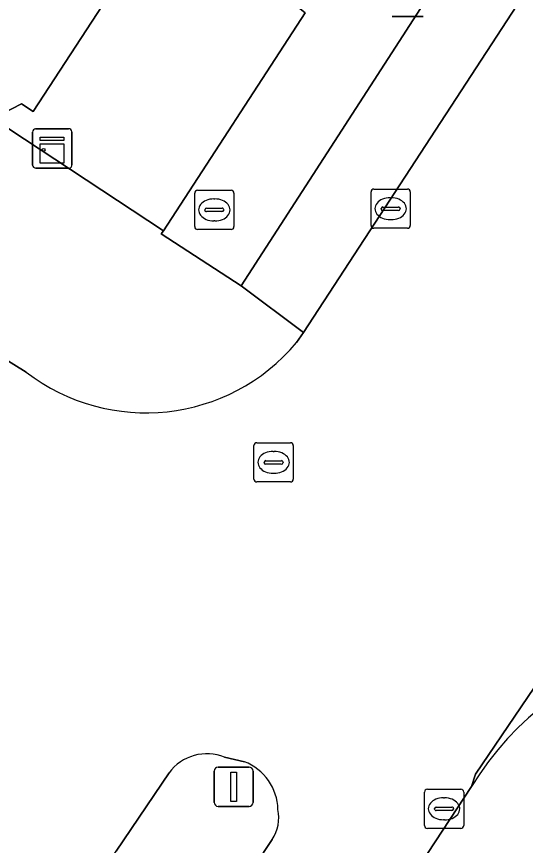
# Model space of a CAD drawing. Extents: x 159279 to 160377, y 384531 to 385888.
# Drawn here: x 160073.54 to 160086.51, y 384945.22 to 384966.34 of the extents above; entities that cross this region are included whole.
import ezdxf

# ---------------------------------------------------------------- set-up
doc = ezdxf.new("R2010")
doc.units = 0
for name, color, linetype in [('IMGEO_Brandkraan', 7, 'Continuous'), ('IMGEO_Erf', 7, 'Continuous'), ('IMGEO_Kast', 7, 'Continuous'), ('IMGEO_Kolk', 7, 'Continuous'), ('IMGEO_Lichtmast', 7, 'Continuous'), ('IMGEO_Pand', 7, 'Continuous'), ('IMGEO_Parkeervlak_open', 7, 'Continuous'), ('IMGEO_Rijbaan_lokaal_open', 7, 'Continuous'), ('IMGEO_Rioolput', 7, 'Continuous'), ('IMGEO_Verkeersbordpaal', 7, 'Continuous'), ('IMGEO_Verkeerseiland_groen', 7, 'Continuous'), ('IMGEO_Voetpad_open', 7, 'Continuous')]:
    doc.layers.add(name, color=color, linetype=linetype)

msp = doc.modelspace()

# ---------------------------------------------------------------- linework, layer by layer
at = {"layer": 'IMGEO_Brandkraan'}
for p, q in [((160078.076, 384960.986), (160078.076, 384961.838)), ((160078.151, 384961.912), (160079.003, 384961.912)), ((160079.077, 384961.838), (160079.077, 384960.986)), ((160078.564, 384961.692), (160078.589, 384961.692)), ((160078.335, 384961.406), (160078.335, 384961.418)), ((160078.773, 384961.369), (160078.375, 384961.369)), ((160078.378, 384961.455), (160078.776, 384961.455)), ((160078.819, 384961.418), (160078.819, 384961.406)), ((160078.587, 384961.132), (160078.562, 384961.132)), ((160079.003, 384960.912), (160078.151, 384960.912))]:
    msp.add_line(p, q, dxfattribs=at)
for points in [[(160078.076, 384960.986), (160078.076, 384961.838)], [(160078.151, 384961.912), (160079.003, 384961.912)], [(160079.077, 384961.838), (160079.077, 384960.986)], [(160079.003, 384960.912), (160078.151, 384960.912)]]:
    msp.add_lwpolyline(points, dxfattribs=at)
for centre, radius, start, end in [((160078.153, 384961.836), 0.0765, 91.552, 178.448), ((160078.153, 384961.836), 0.0765, 91.552, 178.448), ((160079.001, 384961.836), 0.0765, 1.552, 88.448), ((160079.001, 384961.836), 0.0765, 1.552, 88.448), ((160078.375, 384961.415), 0.0403, 85.8775, 175.7526), ((160078.372, 384961.405), 0.0366, 178.938, 274.7102), ((160078.776, 384961.412), 0.043, 264.8664, 352.4533), ((160078.78, 384961.417), 0.0386, 1.7309, 96.639), ((160078.153, 384960.988), 0.0765, 181.552, 268.448), ((160078.153, 384960.988), 0.0765, 181.552, 268.448), ((160079.001, 384960.988), 0.0765, 271.552, 358.448), ((160079.001, 384960.988), 0.0765, 271.552, 358.448)]:
    msp.add_arc(centre, radius, start, end, dxfattribs=at)
for centre, major_axis, ratio, start_param, end_param in [((160078.563, 384961.412), (-0.387, 0.002), 0.722429, 4.712389, 7.853982), ((160078.588, 384961.412), (-0.39, 0.002), 0.717154, 1.570796, 4.712389)]:
    msp.add_ellipse(centre, major_axis=major_axis, ratio=ratio, start_param=start_param, end_param=end_param, dxfattribs=at)
at = {"layer": 'IMGEO_Erf'}
msp.add_lwpolyline([(160073.663, 384964.112), (160072.93, 384963.74), (160077.282, 384960.882), (160080.892, 384966.436), (160080.511, 384966.741), (160080.731, 384967.08), (160102.294, 385000), (160115.292, 385019.841), (160111.976, 385022.011), (160108.674, 385016.948), (160107.746, 385017.553), (160104.896, 385013.185), (160102.045, 385008.814), (160099.193, 385004.443), (160096.342, 385000.072), (160093.49, 384995.701), (160090.638, 384991.329), (160087.787, 384986.958), (160084.935, 384982.587), (160082.084, 384978.216), (160079.232, 384973.844), (160076.381, 384969.474), (160077.222, 384968.924), (160073.957, 384963.92)], close=True, dxfattribs=at)
at = {"layer": 'IMGEO_Kast'}
for p, q in [((160074.02, 384963.479), (160074.861, 384963.479)), ((160074.861, 384963.479), (160074.02, 384963.479)), ((160073.945, 384962.554), (160073.945, 384963.395)), ((160073.945, 384963.395), (160073.945, 384962.554)), ((160074.945, 384963.404), (160074.945, 384962.563)), ((160074.945, 384962.563), (160074.945, 384963.404)), ((160074.87, 384962.479), (160074.029, 384962.479)), ((160074.029, 384962.479), (160074.87, 384962.479))]:
    msp.add_line(p, q, dxfattribs=at)
for points in [[(160074.14, 384963.269), (160074.74, 384963.269), (160074.74, 384963.184), (160074.14, 384963.184), (160074.14, 384963.269)], [(160074.14, 384963.094), (160074.74, 384963.094), (160074.74, 384962.605), (160074.14, 384962.605), (160074.14, 384963.094)]]:
    msp.add_lwpolyline(points, dxfattribs=at)
msp.add_circle((160074.224, 384962.943), 0.0377, dxfattribs=at)
for centre, start, end in [((160074.023, 384963.401), 92.4484, 184.2845), ((160074.023, 384963.401), 92.4484, 184.2845), ((160074.867, 384963.401), 2.4484, 94.2845), ((160074.867, 384963.401), 2.4484, 94.2845), ((160074.023, 384962.557), 182.4484, 274.2845), ((160074.023, 384962.557), 182.4484, 274.2845), ((160074.867, 384962.557), 272.4484, 4.2845), ((160074.867, 384962.557), 272.4484, 4.2845)]:
    msp.add_arc(centre, 0.0779, start, end, dxfattribs=at)
at = {"layer": 'IMGEO_Kolk'}
for p, q in [((160082.572, 384961.017), (160082.572, 384961.869)), ((160082.647, 384961.943), (160083.499, 384961.943)), ((160083.573, 384961.869), (160083.573, 384961.017)), ((160083.06, 384961.723), (160083.085, 384961.723)), ((160082.831, 384961.437), (160082.831, 384961.449)), ((160083.269, 384961.4), (160082.871, 384961.4)), ((160082.874, 384961.486), (160083.272, 384961.486)), ((160083.315, 384961.449), (160083.315, 384961.437)), ((160083.083, 384961.163), (160083.058, 384961.163)), ((160083.499, 384960.943), (160082.647, 384960.943)), ((160083.933, 384945.725), (160083.933, 384946.577)), ((160084.008, 384946.651), (160084.86, 384946.651)), ((160084.934, 384946.577), (160084.934, 384945.725)), ((160084.421, 384946.431), (160084.446, 384946.431)), ((160084.192, 384946.145), (160084.192, 384946.157)), ((160084.235, 384946.194), (160084.633, 384946.194)), ((160084.676, 384946.157), (160084.676, 384946.145)), ((160084.63, 384946.108), (160084.232, 384946.108)), ((160084.444, 384945.871), (160084.419, 384945.871)), ((160084.86, 384945.651), (160084.008, 384945.651))]:
    msp.add_line(p, q, dxfattribs=at)
for points in [[(160082.572, 384961.017), (160082.572, 384961.869)], [(160082.647, 384961.943), (160083.499, 384961.943)], [(160083.573, 384961.869), (160083.573, 384961.017)], [(160083.499, 384960.943), (160082.647, 384960.943)], [(160083.933, 384945.725), (160083.933, 384946.577)], [(160084.008, 384946.651), (160084.86, 384946.651)], [(160084.934, 384946.577), (160084.934, 384945.725)], [(160084.86, 384945.651), (160084.008, 384945.651)]]:
    msp.add_lwpolyline(points, dxfattribs=at)
for centre, radius, start, end in [((160082.649, 384961.867), 0.0765, 91.552, 178.448), ((160082.649, 384961.867), 0.0765, 91.552, 178.448), ((160083.497, 384961.867), 0.0765, 1.552, 88.448), ((160083.497, 384961.867), 0.0765, 1.552, 88.448), ((160082.871, 384961.446), 0.0403, 85.8775, 175.7526), ((160082.868, 384961.436), 0.0366, 178.938, 274.7102), ((160083.272, 384961.443), 0.043, 264.8664, 352.4533), ((160083.276, 384961.448), 0.0386, 1.7309, 96.639), ((160082.649, 384961.019), 0.0765, 181.552, 268.448), ((160082.649, 384961.019), 0.0765, 181.552, 268.448), ((160083.497, 384961.019), 0.0765, 271.552, 358.448), ((160083.497, 384961.019), 0.0765, 271.552, 358.448), ((160084.01, 384946.575), 0.0765, 91.552, 178.448), ((160084.01, 384946.575), 0.0765, 91.552, 178.448), ((160084.858, 384946.575), 0.0765, 1.552, 88.448), ((160084.858, 384946.575), 0.0765, 1.552, 88.448), ((160084.232, 384946.154), 0.0403, 85.8775, 175.7526), ((160084.229, 384946.144), 0.0366, 178.938, 274.7102), ((160084.633, 384946.151), 0.043, 264.8664, 352.4533), ((160084.637, 384946.156), 0.0386, 1.7309, 96.639), ((160084.01, 384945.727), 0.0765, 181.552, 268.448), ((160084.01, 384945.727), 0.0765, 181.552, 268.448), ((160084.858, 384945.727), 0.0765, 271.552, 358.448), ((160084.858, 384945.727), 0.0765, 271.552, 358.448)]:
    msp.add_arc(centre, radius, start, end, dxfattribs=at)
for centre, major_axis, ratio, start_param, end_param in [((160083.059, 384961.443), (-0.387, 0.002), 0.722429, 4.712389, 7.853982), ((160083.084, 384961.443), (-0.39, 0.002), 0.717154, 1.570796, 4.712389), ((160084.42, 384946.151), (-0.387, 0.002), 0.722429, 4.712389, 7.853982), ((160084.445, 384946.151), (-0.39, 0.002), 0.717154, 1.570796, 4.712389)]:
    msp.add_ellipse(centre, major_axis=major_axis, ratio=ratio, start_param=start_param, end_param=end_param, dxfattribs=at)
at = {"layer": 'IMGEO_Lichtmast'}
for p, q in [((160083.9, 384966.338), (160083.11, 384966.338)), ((160083.11, 384966.338), (160083.9, 384966.338))]:
    msp.add_line(p, q, dxfattribs=at)
at = {"layer": 'IMGEO_Pand'}
msp.add_lwpolyline([(160073.957, 384963.92), (160077.222, 384968.924), (160076.381, 384969.474), (160067.836, 384975.063), (160066.564, 384973.119), (160067.569, 384972.463), (160065.58, 384969.414), (160070.822, 384965.994), (160070.752, 384964.702), (160071.301, 384963.618), (160072.553, 384963.549), (160072.93, 384963.74), (160073.663, 384964.112)], close=True, dxfattribs=at)
at = {"layer": 'IMGEO_Parkeervlak_open'}
msp.add_lwpolyline([(160079.259, 384959.475), (160080.847, 384958.285), (160087.068, 384967.827), (160085.388, 384968.96)], close=True, dxfattribs=at)
at = {"layer": 'IMGEO_Rijbaan_lokaal_open'}
for points in [[(160090.206, 384966.346), (160091.815, 384968.792), (160092.154, 384969.328), (160089.233, 384971.226), (160089.153, 384971.101), (160087.068, 384967.827), (160080.847, 384958.285), (160080.673, 384958.031)], [(160073.78, 384957.279), (160071.753, 384958.536), (160071.59, 384958.637), (160069.834, 384955.914), (160070.463, 384955.501)], [(160080.053, 384945.366), (160078.721, 384943.358), (160076.996, 384940.789), (160076.665, 384940.228), (160079.596, 384938.282), (160085.137, 384946.717), (160085.233, 384947.037), (160092.217, 384957.33)], [(160092.217, 384957.33), (160085.233, 384947.037), (160085.137, 384946.717)], [(160078.84, 384947.468), (160079.345, 384947.351)], [(160071.641, 384944.701), (160071.108, 384943.808), (160074.051, 384941.926), (160074.375, 384942.449), (160076.078, 384945.069), (160077.422, 384947.067)]]:
    msp.add_lwpolyline(points, dxfattribs=at)
for centre, radius, start, end in [((160076.834, 384961.251), 5.01, 232.4387, 320.0135), ((160091.623, 384942.809), 7.572, 59.2123, 148.9278), ((160078.393, 384946.343), 1.211, 68.316, 143.265), ((160078.864, 384946.106), 1.335, 1.2408, 68.857), ((160079.185, 384945.928), 1.034, 327.0897, 11.5541)]:
    msp.add_arc(centre, radius, start, end, dxfattribs=at)
at = {"layer": 'IMGEO_Rioolput'}
for p, q in [((160079.588, 384954.553), (160079.588, 384955.405)), ((160079.663, 384955.479), (160080.515, 384955.479)), ((160080.589, 384955.405), (160080.589, 384954.553)), ((160080.076, 384955.259), (160080.101, 384955.259)), ((160079.847, 384954.973), (160079.847, 384954.985)), ((160079.89, 384955.022), (160080.288, 384955.022)), ((160080.331, 384954.985), (160080.331, 384954.973)), ((160080.285, 384954.936), (160079.887, 384954.936)), ((160080.099, 384954.699), (160080.074, 384954.699)), ((160080.515, 384954.479), (160079.663, 384954.479))]:
    msp.add_line(p, q, dxfattribs=at)
for points in [[(160079.588, 384954.553), (160079.588, 384955.405)], [(160079.663, 384955.479), (160080.515, 384955.479)], [(160080.589, 384955.405), (160080.589, 384954.553)], [(160080.515, 384954.479), (160079.663, 384954.479)]]:
    msp.add_lwpolyline(points, dxfattribs=at)
for centre, radius, start, end in [((160079.665, 384955.403), 0.0765, 91.552, 178.448), ((160079.665, 384955.403), 0.0765, 91.552, 178.448), ((160080.513, 384955.403), 0.0765, 1.552, 88.448), ((160080.513, 384955.403), 0.0765, 1.552, 88.448), ((160079.887, 384954.982), 0.0403, 85.8775, 175.7526), ((160080.292, 384954.984), 0.0386, 1.7309, 96.639), ((160079.884, 384954.972), 0.0366, 178.938, 274.7102), ((160080.288, 384954.979), 0.043, 264.8664, 352.4533), ((160079.665, 384954.555), 0.0765, 181.552, 268.448), ((160079.665, 384954.555), 0.0765, 181.552, 268.448), ((160080.513, 384954.555), 0.0765, 271.552, 358.448), ((160080.513, 384954.555), 0.0765, 271.552, 358.448)]:
    msp.add_arc(centre, radius, start, end, dxfattribs=at)
for centre, major_axis, ratio, start_param, end_param in [((160080.075, 384954.979), (-0.387, 0.002), 0.722429, 4.712389, 7.853982), ((160080.1, 384954.979), (-0.39, 0.002), 0.717154, 1.570796, 4.712389)]:
    msp.add_ellipse(centre, major_axis=major_axis, ratio=ratio, start_param=start_param, end_param=end_param, dxfattribs=at)
at = {"layer": 'IMGEO_Verkeersbordpaal'}
for p, q in [((160078.674, 384947.212), (160079.464, 384947.212)), ((160079.464, 384947.212), (160078.674, 384947.212)), ((160078.574, 384946.312), (160078.574, 384947.112)), ((160078.574, 384947.112), (160078.574, 384946.312)), ((160079.564, 384947.112), (160079.564, 384946.312)), ((160079.564, 384946.312), (160079.564, 384947.112)), ((160079.464, 384946.212), (160078.674, 384946.212)), ((160078.674, 384946.212), (160079.464, 384946.212))]:
    msp.add_line(p, q, dxfattribs=at)
msp.add_lwpolyline([(160078.994, 384947.087), (160079.144, 384947.087), (160079.144, 384946.337), (160078.994, 384946.337), (160078.994, 384947.087)], dxfattribs=at)
for centre, start, end in [((160078.674, 384947.112), 90, 180), ((160078.674, 384947.112), 90, 180), ((160079.464, 384947.112), 0, 90), ((160079.464, 384947.112), 360, 90), ((160078.674, 384946.312), 180, 270), ((160078.674, 384946.312), 180, 270), ((160079.464, 384946.312), 270, 0), ((160079.464, 384946.312), 270, 0)]:
    msp.add_arc(centre, 0.1, start, end, dxfattribs=at)
at = {"layer": 'IMGEO_Verkeerseiland_groen'}
for points in [[(160079.345, 384947.351), (160078.84, 384947.468)], [(160077.422, 384947.067), (160076.078, 384945.069)], [(160078.721, 384943.358), (160080.053, 384945.366)]]:
    msp.add_lwpolyline(points, dxfattribs=at)
for centre, radius, start, end in [((160078.393, 384946.343), 1.211, 68.316, 143.265), ((160078.864, 384946.106), 1.335, 1.2408, 68.857), ((160079.185, 384945.928), 1.034, 327.0897, 11.5541)]:
    msp.add_arc(centre, radius, start, end, dxfattribs=at)
at = {"layer": 'IMGEO_Voetpad_open'}
for points in [[(160102.294, 385000), (160080.731, 384967.08), (160080.511, 384966.741), (160080.892, 384966.436), (160077.282, 384960.882), (160077.222, 384960.802), (160079.259, 384959.475), (160085.388, 384968.96), (160087.068, 384967.827)], [(160054.982, 384969.283), (160056.616, 384968.208), (160057.329, 384967.752), (160058.402, 384969.414), (160072.789, 384960.219), (160071.753, 384958.536), (160073.78, 384957.279)], [(160080.673, 384958.031), (160080.847, 384958.285), (160079.259, 384959.475), (160077.222, 384960.802), (160077.282, 384960.882), (160072.93, 384963.74), (160072.553, 384963.549), (160071.301, 384963.618), (160063.821, 384968.547)], [(160085.137, 384946.717), (160079.596, 384938.282)]]:
    msp.add_lwpolyline(points, dxfattribs=at)
for centre, radius, start, end in [((160076.834, 384961.251), 5.01, 232.4387, 320.0135), ((160091.623, 384942.809), 7.572, 59.2123, 148.9278)]:
    msp.add_arc(centre, radius, start, end, dxfattribs=at)

doc.saveas('drawing.dxf')
